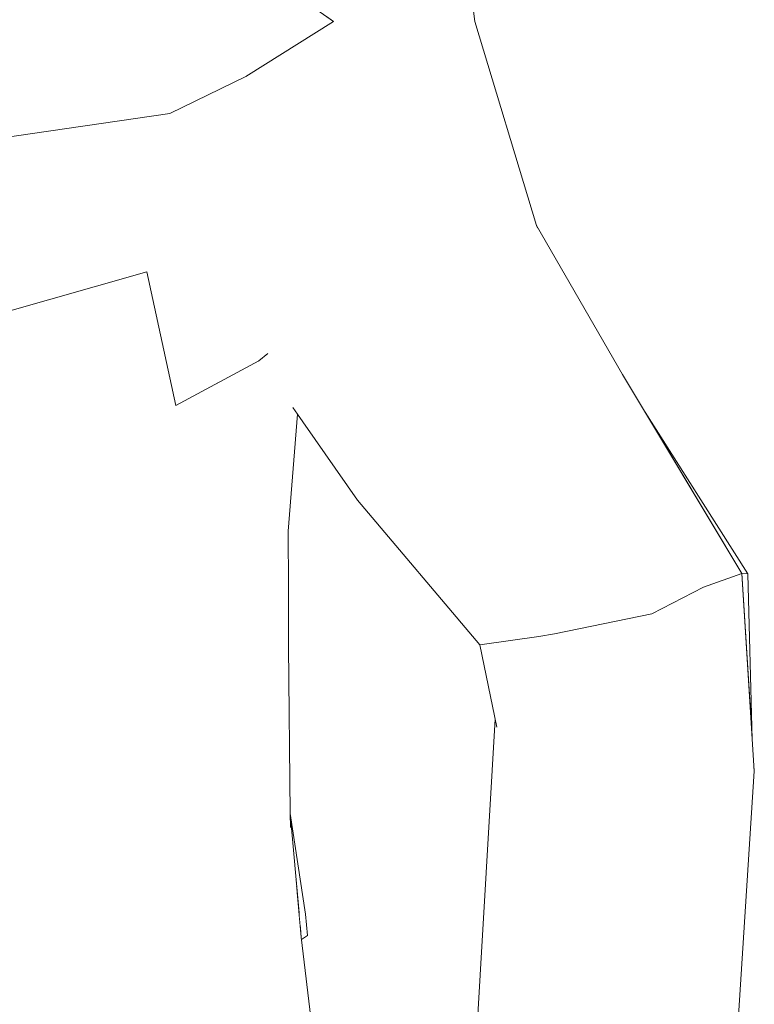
# Model space of a CAD drawing. Header units: millimetres. Extents: x 0 to 650, y -1 to 707.
# Tile 277 of 348: x 486.73 to 489.16, y 457.31 to 460.56. Entities that reach past the tile are written whole.
import ezdxf
from ezdxf.xclip import XClip

# ---------------------------------------------------------------- set-up
doc = ezdxf.new("R2010")
doc.units = ezdxf.units.MM
doc.header["$MEASUREMENT"] = 0
doc.header["$XCLIPFRAME"] = 0
doc.linetypes.add('Wipeout_Contour', pattern=[1000, 0, -1000])
doc.layers.add('Interior - Mobiliário .ARQ', color=7, linetype='Continuous')

# ---------------------------------------------------------------- blocks, each defined once
blk = doc.blocks.new('Desenho_5_5', base_point=(26.0927, 442.8059))
at = {"color": 254, "linetype": 'Wipeout_Contour', "lineweight": 0, "ltscale": 2013.213092}
blk.add_wipeout([(488.0241, 460.4308), (488.2364, 460.5489), (488.1762, 461.0151)], dxfattribs=at).dxf.layer = 'Interior - Mobiliário .ARQ'
at = {"color": 254, "linetype": 'Wipeout_Contour', "lineweight": 0, "ltscale": 2009.139285}
blk.add_wipeout([(487.5, 459.6108), (487.2487, 459.2814), (487.5225, 459.4288)], dxfattribs=at).dxf.layer = 'Interior - Mobiliário .ARQ'
at = {"color": 254, "linetype": 'Wipeout_Contour', "lineweight": 0, "ltscale": 2011.656291}
blk.add_wipeout([(489.1176, 458.727), (489.1525, 458.1787), (489.1382, 458.7265)], dxfattribs=at).dxf.layer = 'Interior - Mobiliário .ARQ'
at = {"color": 254, "linetype": 'Wipeout_Contour', "lineweight": 0, "ltscale": 2006.353079}
blk.add_wipeout([(487.3103, 458.5529), (486.7332, 458.3625), (487.3368, 458.4286)], dxfattribs=at).dxf.layer = 'Interior - Mobiliário .ARQ'
at = {"color": 254, "linetype": 'Wipeout_Contour', "lineweight": 0, "ltscale": 2009.962056}
blk.add_wipeout([(488.4998, 458.5284), (488.4471, 458.5189), (488.5423, 458.1397)], dxfattribs=at).dxf.layer = 'Interior - Mobiliário .ARQ'
at = {"color": 254, "linetype": 'Wipeout_Contour', "lineweight": 0, "ltscale": 2008.426821}
blk.add_wipeout([(488.9867, 456.977), (489.0901, 457.0147), (489.1591, 458.075)], dxfattribs=at).dxf.layer = 'Interior - Mobiliário .ARQ'
at = {"color": 254, "linetype": 'Wipeout_Contour', "lineweight": 0, "ltscale": 2675.549563}
blk.add_wipeout([(487.6265, 457.9353), (487.6272, 457.8888), (487.6554, 457.6025), (487.6774, 457.6026)], dxfattribs=at).dxf.layer = 'Interior - Mobiliário .ARQ'
at = {"color": 254, "linetype": 'Wipeout_Contour', "lineweight": 0, "ltscale": 2006.039859}
blk.add_wipeout([(487.6591, 457.5655), (487.6623, 457.5322), (487.6833, 457.5323)], dxfattribs=at).dxf.layer = 'Interior - Mobiliário .ARQ'
at = {"color": 254, "linetype": 'Wipeout_Contour', "lineweight": 0, "ltscale": 2013.701781}
blk.add_wipeout([(488.1762, 461.0151), (487.9235, 460.809), (488.0241, 460.4308)], dxfattribs=at).dxf.layer = 'Interior - Mobiliário .ARQ'
at = {"color": 254, "linetype": 'Wipeout_Contour', "lineweight": 0, "ltscale": 2012.580103}
blk.add_wipeout([(488.3125, 459.8115), (488.4403, 459.8761), (488.2364, 460.5489)], dxfattribs=at).dxf.layer = 'Interior - Mobiliário .ARQ'
at = {"color": 254, "linetype": 'Wipeout_Contour', "lineweight": 0, "ltscale": 2009.850718}
blk.add_wipeout([(487.5232, 459.6857), (487.5, 459.6108), (487.5178, 459.6423)], dxfattribs=at).dxf.layer = 'Interior - Mobiliário .ARQ'
at = {"color": 254, "linetype": 'Wipeout_Contour', "lineweight": 0, "ltscale": 2009.596532}
blk.add_wipeout([(487.5422, 459.486), (487.5225, 459.4288), (487.5524, 459.4531)], dxfattribs=at).dxf.layer = 'Interior - Mobiliário .ARQ'
at = {"color": 254, "linetype": 'Wipeout_Contour', "lineweight": 0, "ltscale": 2006.66483}
blk.add_wipeout([(487.2855, 458.6735), (486.7332, 458.3625), (487.3103, 458.5529)], dxfattribs=at).dxf.layer = 'Interior - Mobiliário .ARQ'
at = {"color": 254, "linetype": 'Wipeout_Contour', "lineweight": 0, "ltscale": 2009.841131}
blk.add_wipeout([(489.1591, 458.075), (489.0708, 458.0461), (488.9867, 456.977)], dxfattribs=at).dxf.layer = 'Interior - Mobiliário .ARQ'
at = {"color": 254, "linetype": 'Wipeout_Contour', "lineweight": 0, "ltscale": 2675.292625}
blk.add_wipeout([(487.6554, 457.6025), (487.6591, 457.5655), (487.6833, 457.5323), (487.6774, 457.6026)], dxfattribs=at).dxf.layer = 'Interior - Mobiliário .ARQ'
at = {"color": 254, "linetype": 'Wipeout_Contour', "lineweight": 0, "ltscale": 2012.596682}
blk.add_wipeout([(487.8271, 460.3574), (488.0241, 460.4308), (487.9235, 460.809)], dxfattribs=at).dxf.layer = 'Interior - Mobiliário .ARQ'
at = {"color": 254, "linetype": 'Wipeout_Contour', "lineweight": 0, "ltscale": 3350.425413}
blk.add_wipeout([(487.4549, 459.95), (487.5, 459.6108), (487.5232, 459.6857), (487.5173, 459.9628), (487.5098, 460.0186)], dxfattribs=at).dxf.layer = 'Interior - Mobiliário .ARQ'
at = {"color": 254, "linetype": 'Wipeout_Contour', "lineweight": 0, "ltscale": 2008.039582}
blk.add_wipeout([(488.815, 456.9628), (488.9867, 456.977), (489.0708, 458.0461)], dxfattribs=at).dxf.layer = 'Interior - Mobiliário .ARQ'
at = {"color": 254, "linetype": 'Wipeout_Contour', "lineweight": 0, "ltscale": 2012.909745}
blk.add_wipeout([(488.2364, 460.5489), (488.0241, 460.4308), (488.3125, 459.8115)], dxfattribs=at).dxf.layer = 'Interior - Mobiliário .ARQ'
at = {"color": 254, "linetype": 'Wipeout_Contour', "lineweight": 0, "ltscale": 2010.790333}
blk.add_wipeout([(487.4549, 459.95), (487.4798, 460.3681), (487.229, 460.2454)], dxfattribs=at).dxf.layer = 'Interior - Mobiliário .ARQ'
at = {"color": 254, "linetype": 'Wipeout_Contour', "lineweight": 0, "ltscale": 2009.663551}
blk.add_wipeout([(489.0708, 458.0461), (488.8839, 458.0608), (488.815, 456.9628)], dxfattribs=at).dxf.layer = 'Interior - Mobiliário .ARQ'
at = {"layer": 'Interior - Mobiliário .ARQ', "color": 7, "linetype": 'Continuous', "lineweight": 0}
blk.add_line((488.1762, 461.0151), (488.2364, 460.5489), dxfattribs=at)
at = {"color": 254, "linetype": 'Wipeout_Contour', "lineweight": 0, "ltscale": 2010.395319}
blk.add_wipeout([(487.229, 460.2454), (487.1532, 459.723), (487.4549, 459.95)], dxfattribs=at).dxf.layer = 'Interior - Mobiliário .ARQ'
at = {"color": 254, "linetype": 'Wipeout_Contour', "lineweight": 0, "ltscale": 2010.386046}
blk.add_wipeout([(488.9915, 458.6823), (489.0708, 458.0461), (489.1591, 458.075)], dxfattribs=at).dxf.layer = 'Interior - Mobiliário .ARQ'
at = {"color": 254, "linetype": 'Wipeout_Contour', "lineweight": 0, "ltscale": 2007.429703}
blk.add_wipeout([(488.4592, 456.995), (488.815, 456.9628), (488.8839, 458.0608)], dxfattribs=at).dxf.layer = 'Interior - Mobiliário .ARQ'
at = {"color": 254, "linetype": 'Wipeout_Contour', "lineweight": 0, "ltscale": 2009.744434}
blk.add_wipeout([(487.1532, 459.723), (487.2487, 459.2814), (487.5, 459.6108)], dxfattribs=at).dxf.layer = 'Interior - Mobiliário .ARQ'
at = {"color": 254, "linetype": 'Wipeout_Contour', "lineweight": 0, "ltscale": 2011.287829}
blk.add_wipeout([(489.1591, 458.075), (489.1176, 458.727), (488.9915, 458.6823)], dxfattribs=at).dxf.layer = 'Interior - Mobiliário .ARQ'
at = {"color": 254, "linetype": 'Wipeout_Contour', "lineweight": 0, "ltscale": 2009.120059}
blk.add_wipeout([(488.8839, 458.0608), (488.5423, 458.1397), (488.4592, 456.995)], dxfattribs=at).dxf.layer = 'Interior - Mobiliário .ARQ'
at = {"layer": 'Interior - Mobiliário .ARQ', "color": 7, "linetype": 'Continuous', "lineweight": 0}
blk.add_line((489.0901, 457.0147), (489.1591, 458.075), dxfattribs=at)
at = {"color": 254, "linetype": 'Wipeout_Contour', "lineweight": 0, "ltscale": 2009.635739}
blk.add_wipeout([(487.5, 459.6108), (487.4549, 459.95), (487.1532, 459.723)], dxfattribs=at).dxf.layer = 'Interior - Mobiliário .ARQ'
at = {"color": 254, "linetype": 'Wipeout_Contour', "lineweight": 0, "ltscale": 2011.201616}
blk.add_wipeout([(488.7908, 459.2719), (489.1176, 458.727), (489.1382, 458.7265)], dxfattribs=at).dxf.layer = 'Interior - Mobiliário .ARQ'
at = {"color": 254, "linetype": 'Wipeout_Contour', "lineweight": 0, "ltscale": 2010.140293}
blk.add_wipeout([(488.8211, 458.5946), (488.8839, 458.0608), (489.0708, 458.0461)], dxfattribs=at).dxf.layer = 'Interior - Mobiliário .ARQ'
at = {"color": 254, "linetype": 'Wipeout_Contour', "lineweight": 0, "ltscale": 2007.184665}
blk.add_wipeout([(488.3089, 458.2203), (488.2358, 457.0868), (488.4592, 456.995)], dxfattribs=at).dxf.layer = 'Interior - Mobiliário .ARQ'
at = {"layer": 'Interior - Mobiliário .ARQ', "color": 7, "linetype": 'Continuous', "lineweight": 0}
blk.add_line((489.1525, 458.1787), (489.1382, 458.7265), dxfattribs=at)
at = {"color": 254, "linetype": 'Wipeout_Contour', "lineweight": 0, "ltscale": 2009.023632}
blk.add_wipeout([(486.599, 460.1545), (486.6503, 459.5803), (487.1532, 459.723)], dxfattribs=at).dxf.layer = 'Interior - Mobiliário .ARQ'
at = {"color": 254, "linetype": 'Wipeout_Contour', "lineweight": 0, "ltscale": 2010.571811}
blk.add_wipeout([(487.4549, 459.95), (487.5098, 460.0186), (487.5147, 460.0638)], dxfattribs=at).dxf.layer = 'Interior - Mobiliário .ARQ'
at = {"color": 254, "linetype": 'Wipeout_Contour', "lineweight": 0, "ltscale": 3349.777024}
blk.add_wipeout([(487.5, 459.6108), (487.5225, 459.4288), (487.5422, 459.486), (487.5304, 459.5324), (487.5178, 459.6423)], dxfattribs=at).dxf.layer = 'Interior - Mobiliário .ARQ'
at = {"color": 254, "linetype": 'Wipeout_Contour', "lineweight": 0, "ltscale": 2010.900773}
blk.add_wipeout([(489.0708, 458.0461), (488.9915, 458.6823), (488.8211, 458.5946)], dxfattribs=at).dxf.layer = 'Interior - Mobiliário .ARQ'
at = {"color": 254, "linetype": 'Wipeout_Contour', "lineweight": 0, "ltscale": 2008.4842}
blk.add_wipeout([(488.4592, 456.995), (488.5423, 458.1397), (488.3089, 458.2203)], dxfattribs=at).dxf.layer = 'Interior - Mobiliário .ARQ'
at = {"color": 254, "linetype": 'Wipeout_Contour', "lineweight": 0, "ltscale": 5364.533306}
blk.add_wipeout([(487.4798, 460.3681), (487.4549, 459.95), (487.5147, 460.0638), (487.5131, 460.0864), (487.5309, 460.1389), (487.6136, 460.2829), (487.7596, 460.5392), (487.7695, 460.5488)], dxfattribs=at).dxf.layer = 'Interior - Mobiliário .ARQ'
at = {"color": 254, "linetype": 'Wipeout_Contour', "lineweight": 0, "ltscale": 2009.725624}
blk.add_wipeout([(487.1532, 459.723), (487.229, 460.2454), (486.599, 460.1545)], dxfattribs=at).dxf.layer = 'Interior - Mobiliário .ARQ'
at = {"color": 254, "linetype": 'Wipeout_Contour', "lineweight": 0, "ltscale": 4020.383844}
blk.add_wipeout([(487.5524, 459.4531), (487.5225, 459.4288), (487.5859, 458.9474), (487.6344, 459.278), (487.5732, 459.3986), (487.5599, 459.4271)], dxfattribs=at).dxf.layer = 'Interior - Mobiliário .ARQ'
at = {"color": 254, "linetype": 'Wipeout_Contour', "lineweight": 0, "ltscale": 2011.325384}
blk.add_wipeout([(488.9915, 458.6823), (489.1176, 458.727), (488.7238, 459.3837)], dxfattribs=at).dxf.layer = 'Interior - Mobiliário .ARQ'
at = {"color": 254, "linetype": 'Wipeout_Contour', "lineweight": 0, "ltscale": 2009.738745}
blk.add_wipeout([(488.4998, 458.5284), (488.5423, 458.1397), (488.8839, 458.0608)], dxfattribs=at).dxf.layer = 'Interior - Mobiliário .ARQ'
at = {"color": 254, "linetype": 'Wipeout_Contour', "lineweight": 0, "ltscale": 2008.10699}
blk.add_wipeout([(488.3036, 458.2462), (488.2358, 457.0868), (488.3089, 458.2203)], dxfattribs=at).dxf.layer = 'Interior - Mobiliário .ARQ'
at = {"layer": 'Interior - Mobiliário .ARQ', "color": 7, "linetype": 'Continuous', "lineweight": 0}
for p in [(489.1382, 458.7265), (489.1591, 458.075)]:
    blk.add_line(p, (489.1176, 458.727), dxfattribs=at)
at = {"color": 254, "linetype": 'Wipeout_Contour', "lineweight": 0, "ltscale": 4025.744153}
blk.add_wipeout([(487.9235, 460.809), (487.6992, 460.7023), (487.7513, 460.5616), (487.7695, 460.5488), (487.7596, 460.5392), (487.8271, 460.3574)], dxfattribs=at).dxf.layer = 'Interior - Mobiliário .ARQ'
at = {"color": 254, "linetype": 'Wipeout_Contour', "lineweight": 0, "ltscale": 2012.231422}
blk.add_wipeout([(488.7238, 459.3837), (488.6197, 459.3158), (488.9915, 458.6823)], dxfattribs=at).dxf.layer = 'Interior - Mobiliário .ARQ'
at = {"color": 254, "linetype": 'Wipeout_Contour', "lineweight": 0, "ltscale": 2678.805505}
blk.add_wipeout([(487.5859, 458.9474), (487.6198, 458.8674), (487.6507, 459.2528), (487.6349, 459.2755)], dxfattribs=at).dxf.layer = 'Interior - Mobiliário .ARQ'
at = {"color": 254, "linetype": 'Wipeout_Contour', "lineweight": 0, "ltscale": 2010.207607}
blk.add_wipeout([(488.8839, 458.0608), (488.8211, 458.5946), (488.4998, 458.5284)], dxfattribs=at).dxf.layer = 'Interior - Mobiliário .ARQ'
at = {"color": 254, "linetype": 'Wipeout_Contour', "lineweight": 0, "ltscale": 2011.839045}
blk.add_wipeout([(487.6136, 460.2829), (487.8271, 460.3574), (487.7596, 460.5392)], dxfattribs=at).dxf.layer = 'Interior - Mobiliário .ARQ'
at = {"color": 254, "linetype": 'Wipeout_Contour', "lineweight": 0, "ltscale": 2008.392193}
blk.add_wipeout([(487.2855, 458.6735), (487.5859, 458.9474), (487.5225, 459.4288)], dxfattribs=at).dxf.layer = 'Interior - Mobiliário .ARQ'
at = {"color": 254, "linetype": 'Wipeout_Contour', "lineweight": 0, "ltscale": 2011.036305}
blk.add_wipeout([(488.8211, 458.5946), (488.9915, 458.6823), (488.6197, 459.3158)], dxfattribs=at).dxf.layer = 'Interior - Mobiliário .ARQ'
at = {"color": 254, "linetype": 'Wipeout_Contour', "lineweight": 0, "ltscale": 2009.204199}
blk.add_wipeout([(488.253, 458.492), (488.3089, 458.2203), (488.5423, 458.1397)], dxfattribs=at).dxf.layer = 'Interior - Mobiliário .ARQ'
at = {"layer": 'Interior - Mobiliário .ARQ', "color": 7, "linetype": 'Continuous', "lineweight": 0}
blk.add_line((489.1176, 458.727), (488.9915, 458.6823), dxfattribs=at)
at = {"color": 254, "linetype": 'Wipeout_Contour', "lineweight": 0, "ltscale": 2009.155501}
blk.add_wipeout([(487.5225, 459.4288), (487.2487, 459.2814), (487.2855, 458.6735)], dxfattribs=at).dxf.layer = 'Interior - Mobiliário .ARQ'
at = {"color": 254, "linetype": 'Wipeout_Contour', "lineweight": 0, "ltscale": 2011.630202}
blk.add_wipeout([(488.6197, 459.3158), (488.4638, 459.2341), (488.8211, 458.5946)], dxfattribs=at).dxf.layer = 'Interior - Mobiliário .ARQ'
at = {"color": 254, "linetype": 'Wipeout_Contour', "lineweight": 0, "ltscale": 2008.718632}
blk.add_wipeout([(487.6208, 458.6818), (487.5896, 458.7242), (487.5925, 458.4917)], dxfattribs=at).dxf.layer = 'Interior - Mobiliário .ARQ'
at = {"color": 254, "linetype": 'Wipeout_Contour', "lineweight": 0, "ltscale": 2009.640237}
blk.add_wipeout([(488.5423, 458.1397), (488.4471, 458.5189), (488.253, 458.492)], dxfattribs=at).dxf.layer = 'Interior - Mobiliário .ARQ'
at = {"layer": 'Interior - Mobiliário .ARQ', "color": 7, "linetype": 'Continuous', "lineweight": 0}
blk.add_line((488.2358, 457.0868), (488.3036, 458.2462), dxfattribs=at)
at = {"color": 254, "linetype": 'Wipeout_Contour', "lineweight": 0, "ltscale": 2011.854769}
blk.add_wipeout([(488.6197, 459.3158), (488.7238, 459.3837), (488.4403, 459.8761)], dxfattribs=at).dxf.layer = 'Interior - Mobiliário .ARQ'
at = {"color": 254, "linetype": 'Wipeout_Contour', "lineweight": 0, "ltscale": 2008.081875}
blk.add_wipeout([(486.6996, 458.9072), (487.2487, 459.2814), (487.1532, 459.723)], dxfattribs=at).dxf.layer = 'Interior - Mobiliário .ARQ'
at = {"color": 254, "linetype": 'Wipeout_Contour', "lineweight": 0, "ltscale": 2010.705517}
blk.add_wipeout([(488.4998, 458.5284), (488.8211, 458.5946), (488.4638, 459.2341)], dxfattribs=at).dxf.layer = 'Interior - Mobiliário .ARQ'
at = {"color": 254, "linetype": 'Wipeout_Contour', "lineweight": 0, "ltscale": 2010.081267}
blk.add_wipeout([(487.8732, 458.9736), (487.8482, 458.9689), (488.253, 458.492)], dxfattribs=at).dxf.layer = 'Interior - Mobiliário .ARQ'
at = {"color": 254, "linetype": 'Wipeout_Contour', "lineweight": 0, "ltscale": 2007.382387}
blk.add_wipeout([(487.5925, 458.4917), (487.621, 458.487), (487.6208, 458.6818)], dxfattribs=at).dxf.layer = 'Interior - Mobiliário .ARQ'
at = {"layer": 'Interior - Mobiliário .ARQ', "color": 7, "linetype": 'Continuous', "lineweight": 0}
for p, q in [((489.1176, 458.727), (488.7238, 459.3837)), ((489.1382, 458.7265), (488.7908, 459.2719)), ((488.9915, 458.6823), (488.8211, 458.5946))]:
    blk.add_line(p, q, dxfattribs=at)
at = {"color": 254, "linetype": 'Wipeout_Contour', "lineweight": 0, "ltscale": 2012.529349}
blk.add_wipeout([(488.4403, 459.8761), (488.3125, 459.8115), (488.6197, 459.3158)], dxfattribs=at).dxf.layer = 'Interior - Mobiliário .ARQ'
at = {"color": 254, "linetype": 'Wipeout_Contour', "lineweight": 0, "ltscale": 2008.632671}
blk.add_wipeout([(487.1532, 459.723), (486.6503, 459.5803), (486.6996, 458.9072)], dxfattribs=at).dxf.layer = 'Interior - Mobiliário .ARQ'
at = {"color": 254, "linetype": 'Wipeout_Contour', "lineweight": 0, "ltscale": 2010.485596}
blk.add_wipeout([(488.4638, 459.2341), (488.1717, 459.0955), (488.4998, 458.5284)], dxfattribs=at).dxf.layer = 'Interior - Mobiliário .ARQ'
at = {"color": 254, "linetype": 'Wipeout_Contour', "lineweight": 0, "ltscale": 2007.902244}
blk.add_wipeout([(487.5896, 458.7242), (487.3103, 458.5529), (487.3368, 458.4286)], dxfattribs=at).dxf.layer = 'Interior - Mobiliário .ARQ'
at = {"layer": 'Interior - Mobiliário .ARQ', "color": 7, "linetype": 'Continuous', "lineweight": 0}
blk.add_line((487.1532, 459.723), (486.6503, 459.5803), dxfattribs=at)
at = {"color": 254, "linetype": 'Wipeout_Contour', "lineweight": 0, "ltscale": 2012.004189}
blk.add_wipeout([(488.1498, 459.7451), (488.3125, 459.8115), (488.0241, 460.4308)], dxfattribs=at).dxf.layer = 'Interior - Mobiliário .ARQ'
at = {"color": 254, "linetype": 'Wipeout_Contour', "lineweight": 0, "ltscale": 2006.948528}
blk.add_wipeout([(486.7332, 458.3625), (487.2855, 458.6735), (487.2487, 459.2814)], dxfattribs=at).dxf.layer = 'Interior - Mobiliário .ARQ'
at = {"color": 254, "linetype": 'Wipeout_Contour', "lineweight": 0, "ltscale": 2009.481897}
blk.add_wipeout([(488.4471, 458.5189), (488.4998, 458.5284), (488.1717, 459.0955)], dxfattribs=at).dxf.layer = 'Interior - Mobiliário .ARQ'
at = {"color": 254, "linetype": 'Wipeout_Contour', "lineweight": 0, "ltscale": 2007.273106}
blk.add_wipeout([(487.3368, 458.4286), (487.5925, 458.4917), (487.5896, 458.7242)], dxfattribs=at).dxf.layer = 'Interior - Mobiliário .ARQ'
at = {"layer": 'Interior - Mobiliário .ARQ', "color": 7, "linetype": 'Continuous', "lineweight": 0}
for p, q in [((488.2364, 460.5489), (488.4403, 459.8761)), ((488.8211, 458.5946), (488.4998, 458.5284))]:
    blk.add_line(p, q, dxfattribs=at)
at = {"color": 254, "linetype": 'Wipeout_Contour', "lineweight": 0, "ltscale": 2012.444449}
blk.add_wipeout([(488.0241, 460.4308), (487.8271, 460.3574), (488.1498, 459.7451)], dxfattribs=at).dxf.layer = 'Interior - Mobiliário .ARQ'
at = {"color": 254, "linetype": 'Wipeout_Contour', "lineweight": 0, "ltscale": 2011.541539}
blk.add_wipeout([(488.4638, 459.2341), (488.6197, 459.3158), (488.3125, 459.8115)], dxfattribs=at).dxf.layer = 'Interior - Mobiliário .ARQ'
at = {"color": 254, "linetype": 'Wipeout_Contour', "lineweight": 0, "ltscale": 2007.491472}
blk.add_wipeout([(487.2487, 459.2814), (486.6996, 458.9072), (486.7332, 458.3625)], dxfattribs=at).dxf.layer = 'Interior - Mobiliário .ARQ'
at = {"color": 254, "linetype": 'Wipeout_Contour', "lineweight": 0, "ltscale": 2010.486529}
blk.add_wipeout([(488.1717, 459.0955), (488.0457, 459.0372), (488.4471, 458.5189)], dxfattribs=at).dxf.layer = 'Interior - Mobiliário .ARQ'
at = {"color": 254, "linetype": 'Wipeout_Contour', "lineweight": 0, "ltscale": 2008.236716}
blk.add_wipeout([(487.2855, 458.6735), (487.3103, 458.5529), (487.5896, 458.7242)], dxfattribs=at).dxf.layer = 'Interior - Mobiliário .ARQ'
at = {"layer": 'Interior - Mobiliário .ARQ', "color": 7, "linetype": 'Continuous', "lineweight": 0}
blk.add_line((487.2487, 459.2814), (487.1532, 459.723), dxfattribs=at)
at = {"color": 254, "linetype": 'Wipeout_Contour', "lineweight": 0, "ltscale": 2011.984229}
blk.add_wipeout([(488.3125, 459.8115), (488.1498, 459.7451), (488.4638, 459.2341)], dxfattribs=at).dxf.layer = 'Interior - Mobiliário .ARQ'
at = {"color": 254, "linetype": 'Wipeout_Contour', "lineweight": 0, "ltscale": 2009.403033}
blk.add_wipeout([(488.253, 458.492), (488.4471, 458.5189), (488.0457, 459.0372)], dxfattribs=at).dxf.layer = 'Interior - Mobiliário .ARQ'
at = {"color": 254, "linetype": 'Wipeout_Contour', "lineweight": 0, "ltscale": 2007.691872}
blk.add_wipeout([(487.5896, 458.7242), (487.5859, 458.9474), (487.2855, 458.6735)], dxfattribs=at).dxf.layer = 'Interior - Mobiliário .ARQ'
at = {"color": 254, "linetype": 'Wipeout_Contour', "lineweight": 0, "ltscale": 2005.159826}
blk.add_wipeout([(486.0849, 458.826), (486.0959, 458.3417), (486.7332, 458.3625)], dxfattribs=at).dxf.layer = 'Interior - Mobiliário .ARQ'
at = {"layer": 'Interior - Mobiliário .ARQ', "color": 7, "linetype": 'Continuous', "lineweight": 0}
blk.add_line((488.4998, 458.5284), (488.4471, 458.5189), dxfattribs=at)
at = {"color": 254, "linetype": 'Wipeout_Contour', "lineweight": 0, "ltscale": 2011.65566}
blk.add_wipeout([(487.8505, 459.6349), (488.1498, 459.7451), (487.8271, 460.3574)], dxfattribs=at).dxf.layer = 'Interior - Mobiliário .ARQ'
at = {"color": 254, "linetype": 'Wipeout_Contour', "lineweight": 0, "ltscale": 2009.912601}
blk.add_wipeout([(488.0457, 459.0372), (487.8732, 458.9736), (488.253, 458.492)], dxfattribs=at).dxf.layer = 'Interior - Mobiliário .ARQ'
at = {"color": 254, "linetype": 'Wipeout_Contour', "lineweight": 0, "ltscale": 2008.565461}
blk.add_wipeout([(487.5859, 458.9474), (487.5896, 458.7242), (487.6208, 458.6818)], dxfattribs=at).dxf.layer = 'Interior - Mobiliário .ARQ'
at = {"color": 254, "linetype": 'Wipeout_Contour', "lineweight": 0, "ltscale": 2005.863755}
blk.add_wipeout([(486.7332, 458.3625), (486.6996, 458.9072), (486.0849, 458.826)], dxfattribs=at).dxf.layer = 'Interior - Mobiliário .ARQ'
at = {"layer": 'Interior - Mobiliário .ARQ', "color": 7, "linetype": 'Continuous', "lineweight": 0}
for p in [(488.4471, 458.5189), (488.3089, 458.2203)]:
    blk.add_line(p, (488.253, 458.492), dxfattribs=at)
at = {"color": 254, "linetype": 'Wipeout_Contour', "lineweight": 0, "ltscale": 2682.218478}
blk.add_wipeout([(487.6136, 460.2829), (487.5309, 460.1389), (487.8505, 459.6349), (487.8271, 460.3574)], dxfattribs=at).dxf.layer = 'Interior - Mobiliário .ARQ'
at = {"color": 254, "linetype": 'Wipeout_Contour', "lineweight": 0, "ltscale": 2011.257476}
blk.add_wipeout([(488.1717, 459.0955), (488.4638, 459.2341), (488.1498, 459.7451)], dxfattribs=at).dxf.layer = 'Interior - Mobiliário .ARQ'
at = {"color": 254, "linetype": 'Wipeout_Contour', "lineweight": 0, "ltscale": 2008.425632}
blk.add_wipeout([(487.6208, 458.6818), (487.6198, 458.8674), (487.5859, 458.9474)], dxfattribs=at).dxf.layer = 'Interior - Mobiliário .ARQ'
at = {"color": 254, "linetype": 'Wipeout_Contour', "lineweight": 0, "ltscale": 2004.039542}
blk.add_wipeout([(486.1022, 457.9247), (486.7563, 457.9141), (486.7332, 458.3625)], dxfattribs=at).dxf.layer = 'Interior - Mobiliário .ARQ'
at = {"layer": 'Interior - Mobiliário .ARQ', "color": 7, "linetype": 'Continuous', "lineweight": 0}
for p, q in [((488.7238, 459.3837), (488.4403, 459.8761)), ((487.6198, 458.8674), (487.6208, 458.6818))]:
    blk.add_line(p, q, dxfattribs=at)
at = {"color": 254, "linetype": 'Wipeout_Contour', "lineweight": 0, "ltscale": 2012.259661}
blk.add_wipeout([(487.4798, 460.3681), (487.7695, 460.5488), (487.4106, 460.8021)], dxfattribs=at).dxf.layer = 'Interior - Mobiliário .ARQ'
at = {"color": 254, "linetype": 'Wipeout_Contour', "lineweight": 0, "ltscale": 2010.880641}
blk.add_wipeout([(488.1498, 459.7451), (487.8505, 459.6349), (488.1717, 459.0955)], dxfattribs=at).dxf.layer = 'Interior - Mobiliário .ARQ'
at = {"color": 254, "linetype": 'Wipeout_Contour', "lineweight": 0, "ltscale": 2005.183793}
blk.add_wipeout([(486.7332, 458.3625), (486.0959, 458.3417), (486.1022, 457.9247)], dxfattribs=at).dxf.layer = 'Interior - Mobiliário .ARQ'
at = {"color": 254, "linetype": 'Wipeout_Contour', "lineweight": 0, "ltscale": 2011.138087}
blk.add_wipeout([(487.229, 460.2454), (487.4798, 460.3681), (487.4106, 460.8021)], dxfattribs=at).dxf.layer = 'Interior - Mobiliário .ARQ'
at = {"color": 254, "linetype": 'Wipeout_Contour', "lineweight": 0, "ltscale": 2681.461695}
blk.add_wipeout([(487.5131, 460.0864), (487.6615, 459.5684), (487.8505, 459.6349), (487.5309, 460.1389)], dxfattribs=at).dxf.layer = 'Interior - Mobiliário .ARQ'
at = {"color": 254, "linetype": 'Wipeout_Contour', "lineweight": 0, "ltscale": 2006.539421}
blk.add_wipeout([(487.3368, 458.4286), (486.7332, 458.3625), (486.7563, 457.9141)], dxfattribs=at).dxf.layer = 'Interior - Mobiliário .ARQ'
at = {"layer": 'Interior - Mobiliário .ARQ', "color": 7, "linetype": 'Continuous', "lineweight": 0}
blk.add_line((487.4798, 460.3681), (487.7695, 460.5488), dxfattribs=at)
at = {"color": 254, "linetype": 'Wipeout_Contour', "lineweight": 0, "ltscale": 2012.171628}
blk.add_wipeout([(487.229, 460.2454), (487.4106, 460.8021), (487.2687, 460.8313)], dxfattribs=at).dxf.layer = 'Interior - Mobiliário .ARQ'
at = {"color": 254, "linetype": 'Wipeout_Contour', "lineweight": 0, "ltscale": 3353.042303}
blk.add_wipeout([(487.5098, 460.0186), (487.5173, 459.9628), (487.6615, 459.5684), (487.5131, 460.0864), (487.5147, 460.0638)], dxfattribs=at).dxf.layer = 'Interior - Mobiliário .ARQ'
at = {"color": 254, "linetype": 'Wipeout_Contour', "lineweight": 0, "ltscale": 2010.053211}
blk.add_wipeout([(488.0457, 459.0372), (488.1717, 459.0955), (487.8505, 459.6349)], dxfattribs=at).dxf.layer = 'Interior - Mobiliário .ARQ'
at = {"color": 254, "linetype": 'Wipeout_Contour', "lineweight": 0, "ltscale": 2005.527875}
blk.add_wipeout([(486.7563, 457.9141), (487.41, 457.9234), (487.3368, 458.4286)], dxfattribs=at).dxf.layer = 'Interior - Mobiliário .ARQ'
at = {"layer": 'Interior - Mobiliário .ARQ', "color": 7, "linetype": 'Continuous', "lineweight": 0}
blk.add_line((487.4106, 460.8021), (487.7695, 460.5488), dxfattribs=at)
at = {"color": 254, "linetype": 'Wipeout_Contour', "lineweight": 0, "ltscale": 2010.23192}
blk.add_wipeout([(486.6171, 460.8157), (486.599, 460.1545), (487.229, 460.2454)], dxfattribs=at).dxf.layer = 'Interior - Mobiliário .ARQ'
at = {"color": 254, "linetype": 'Wipeout_Contour', "lineweight": 0, "ltscale": 2010.632753}
blk.add_wipeout([(487.8505, 459.6349), (487.6615, 459.5684), (488.0457, 459.0372)], dxfattribs=at).dxf.layer = 'Interior - Mobiliário .ARQ'
at = {"color": 254, "linetype": 'Wipeout_Contour', "lineweight": 0, "ltscale": 2007.567475}
blk.add_wipeout([(487.5925, 458.4917), (487.3368, 458.4286), (487.41, 457.9234)], dxfattribs=at).dxf.layer = 'Interior - Mobiliário .ARQ'
at = {"color": 254, "linetype": 'Wipeout_Contour', "lineweight": 0, "ltscale": 2011.096405}
blk.add_wipeout([(487.2687, 460.8313), (486.6171, 460.8157), (487.229, 460.2454)], dxfattribs=at).dxf.layer = 'Interior - Mobiliário .ARQ'
at = {"color": 254, "linetype": 'Wipeout_Contour', "lineweight": 0, "ltscale": 3350.849077}
blk.add_wipeout([(487.6615, 459.5684), (487.5173, 459.9628), (487.5232, 459.6857), (487.5178, 459.6423), (487.5304, 459.5324)], dxfattribs=at).dxf.layer = 'Interior - Mobiliário .ARQ'
at = {"color": 254, "linetype": 'Wipeout_Contour', "lineweight": 0, "ltscale": 2006.417703}
blk.add_wipeout([(487.41, 457.9234), (487.6232, 457.9294), (487.5925, 458.4917)], dxfattribs=at).dxf.layer = 'Interior - Mobiliário .ARQ'
at = {"layer": 'Interior - Mobiliário .ARQ', "color": 7, "linetype": 'Continuous', "lineweight": 0}
for q in [(487.4798, 460.3681), (486.599, 460.1545)]:
    blk.add_line((487.229, 460.2454), q, dxfattribs=at)
at = {"color": 254, "linetype": 'Wipeout_Contour', "lineweight": 0, "ltscale": 2009.617101}
blk.add_wipeout([(487.8732, 458.9736), (488.0457, 459.0372), (487.6615, 459.5684)], dxfattribs=at).dxf.layer = 'Interior - Mobiliário .ARQ'
at = {"color": 254, "linetype": 'Wipeout_Contour', "lineweight": 0, "ltscale": 2004.795171}
blk.add_wipeout([(486.7763, 457.5795), (487.445, 457.5433), (487.41, 457.9234)], dxfattribs=at).dxf.layer = 'Interior - Mobiliário .ARQ'
at = {"color": 254, "linetype": 'Wipeout_Contour', "lineweight": 0, "ltscale": 4021.658917}
blk.add_wipeout([(487.6615, 459.5684), (487.5304, 459.5324), (487.5422, 459.486), (487.5524, 459.4531), (487.5599, 459.4271), (487.8732, 458.9736)], dxfattribs=at).dxf.layer = 'Interior - Mobiliário .ARQ'
at = {"color": 254, "linetype": 'Wipeout_Contour', "lineweight": 0, "ltscale": 2005.816632}
blk.add_wipeout([(487.41, 457.9234), (486.7563, 457.9141), (486.7763, 457.5795)], dxfattribs=at).dxf.layer = 'Interior - Mobiliário .ARQ'
at = {"layer": 'Interior - Mobiliário .ARQ', "color": 7, "linetype": 'Continuous', "lineweight": 0}
blk.add_line((487.5225, 459.4288), (487.2487, 459.2814), dxfattribs=at)
at = {"color": 254, "linetype": 'Wipeout_Contour', "lineweight": 0, "ltscale": 2679.460007}
blk.add_wipeout([(487.8732, 458.9736), (487.5599, 459.4271), (487.5732, 459.3986), (487.8482, 458.9689)], dxfattribs=at).dxf.layer = 'Interior - Mobiliário .ARQ'
at = {"color": 254, "linetype": 'Wipeout_Contour', "lineweight": 0, "ltscale": 2004.177697}
blk.add_wipeout([(486.7763, 457.5795), (486.7563, 457.9141), (486.1022, 457.9247)], dxfattribs=at).dxf.layer = 'Interior - Mobiliário .ARQ'
at = {"color": 254, "linetype": 'Wipeout_Contour', "lineweight": 0, "ltscale": 2006.48461}
blk.add_wipeout([(487.6629, 457.5269), (487.6232, 457.9294), (487.41, 457.9234)], dxfattribs=at).dxf.layer = 'Interior - Mobiliário .ARQ'
at = {"layer": 'Interior - Mobiliário .ARQ', "color": 7, "linetype": 'Continuous', "lineweight": 0}
blk.add_line((487.5524, 459.4531), (487.5225, 459.4288), dxfattribs=at)
at = {"color": 254, "linetype": 'Wipeout_Contour', "lineweight": 0, "ltscale": 2009.939286}
blk.add_wipeout([(487.8482, 458.9689), (487.5732, 459.3986), (487.6344, 459.278)], dxfattribs=at).dxf.layer = 'Interior - Mobiliário .ARQ'
at = {"color": 254, "linetype": 'Wipeout_Contour', "lineweight": 0, "ltscale": 2003.624348}
blk.add_wipeout([(486.1022, 457.9247), (486.1038, 457.6208), (486.7763, 457.5795)], dxfattribs=at).dxf.layer = 'Interior - Mobiliário .ARQ'
at = {"color": 254, "linetype": 'Wipeout_Contour', "lineweight": 0, "ltscale": 2005.958304}
blk.add_wipeout([(487.41, 457.9234), (487.445, 457.5433), (487.6629, 457.5269)], dxfattribs=at).dxf.layer = 'Interior - Mobiliário .ARQ'
at = {"layer": 'Interior - Mobiliário .ARQ', "color": 7, "linetype": 'Continuous', "lineweight": 0}
for p, q in [((487.6349, 459.2755), (487.8482, 458.9689)), ((487.6507, 459.2528), (487.6198, 458.8674)), ((488.253, 458.492), (487.8482, 458.9689))]:
    blk.add_line(p, q, dxfattribs=at)
at = {"color": 254, "linetype": 'Wipeout_Contour', "lineweight": 0, "ltscale": 2007.576695}
blk.add_wipeout([(487.621, 458.487), (487.5925, 458.4917), (487.6232, 457.9294)], dxfattribs=at).dxf.layer = 'Interior - Mobiliário .ARQ'
at = {"color": 254, "linetype": 'Wipeout_Contour', "lineweight": 0, "ltscale": 6011.139815}
blk.add_wipeout([(486.806, 457.1845), (487.0699, 457.1642), (487.0717, 457.1801), (487.1351, 457.2257), (487.1508, 457.2011), (487.1673, 457.1791), (487.172, 457.1563), (487.4996, 457.1311), (487.445, 457.5433)], dxfattribs=at).dxf.layer = 'Interior - Mobiliário .ARQ'
at = {"layer": 'Interior - Mobiliário .ARQ', "color": 7, "linetype": 'Continuous', "lineweight": 0}
for p, q in [((487.6208, 458.6818), (487.621, 458.487)), ((487.621, 458.487), (487.6265, 457.9353)), ((487.6774, 457.6026), (487.6265, 457.9353)), ((487.6265, 457.9353), (487.6272, 457.8888))]:
    blk.add_line(p, q, dxfattribs=at)
at = {"color": 254, "linetype": 'Wipeout_Contour', "lineweight": 0, "ltscale": 2005.064247}
blk.add_wipeout([(487.445, 457.5433), (486.7763, 457.5795), (486.806, 457.1845)], dxfattribs=at).dxf.layer = 'Interior - Mobiliário .ARQ'
at = {"color": 254, "linetype": 'Wipeout_Contour', "lineweight": 0, "ltscale": 2003.658077}
blk.add_wipeout([(486.7763, 457.5795), (486.1038, 457.6208), (486.1, 457.1965)], dxfattribs=at).dxf.layer = 'Interior - Mobiliário .ARQ'
at = {"color": 254, "linetype": 'Wipeout_Contour', "lineweight": 0, "ltscale": 2006.028536}
blk.add_wipeout([(487.6629, 457.5269), (487.445, 457.5433), (487.4996, 457.1311)], dxfattribs=at).dxf.layer = 'Interior - Mobiliário .ARQ'
at = {"color": 254, "linetype": 'Wipeout_Contour', "lineweight": 0, "ltscale": 2002.579521}
blk.add_wipeout([(486.1, 457.1965), (486.806, 457.1845), (486.7763, 457.5795)], dxfattribs=at).dxf.layer = 'Interior - Mobiliário .ARQ'
at = {"color": 254, "linetype": 'Wipeout_Contour', "lineweight": 0, "ltscale": 2004.95338}
blk.add_wipeout([(487.4996, 457.1311), (487.7154, 457.0911), (487.6629, 457.5269)], dxfattribs=at).dxf.layer = 'Interior - Mobiliário .ARQ'
at = {"layer": 'Interior - Mobiliário .ARQ', "color": 7, "linetype": 'Continuous', "lineweight": 0}
for p, q in [((487.6265, 457.9353), (487.6629, 457.5269)), ((487.6833, 457.5323), (487.6774, 457.6026)), ((487.6629, 457.5269), (487.7154, 457.0911)), ((487.6833, 457.5323), (487.6638, 457.5189))]:
    blk.add_line(p, q, dxfattribs=at)

msp = doc.modelspace()

# ---------------------------------------------------------------- block references
at = {"color": 7, "linetype": 'Continuous', "lineweight": 0}
ref = msp.add_blockref('Desenho_5_5', (26.0927, 442.8059), dxfattribs=at)
XClip(ref).set_block_clipping_path([(360.0636904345, 428.2751855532), (639.463055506, 506.7925253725)])

doc.saveas('drawing.dxf')
